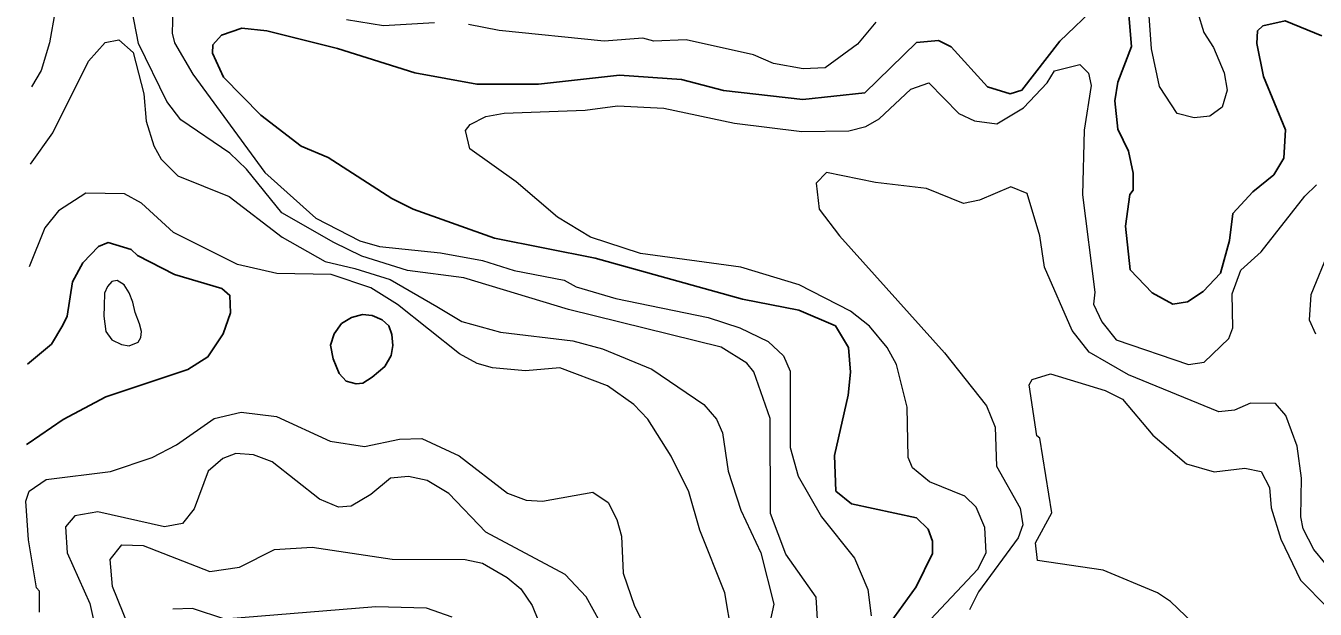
# Model space of a CAD drawing. Extents: x 673.6 to 698.9, y 7012 to 7040.1.
# Drawn here: x 673.708 to 675.092, y 7016.92 to 7017.545 of the extents above; entities that cross this region are included whole.
import ezdxf

# ---------------------------------------------------------------- set-up
doc = ezdxf.new("R2010")
doc.units = 0
doc.header["$LTSCALE"] = 0.032
doc.layers.add('1', color=7, linetype='Continuous', lineweight=25)
doc.layers.add('2', color=7, linetype='Continuous', lineweight=13)

msp = doc.modelspace()

# ---------------------------------------------------------------- linework, layer by layer
at = {"layer": '1'}
for points in [[(673.9089, 7017.5248), (673.9182, 7017.5354), (673.9398, 7017.5428), (673.9666, 7017.5399), (673.9982, 7017.5319), (674.0426, 7017.5211), (674.1255, 7017.4947), (674.192, 7017.4828), (674.2582, 7017.4827), (674.3453, 7017.4925), (674.4115, 7017.4876), (674.4567, 7017.476), (674.542, 7017.4663), (674.6083, 7017.4736), (674.6637, 7017.5273), (674.6873, 7017.5295), (674.701, 7017.5226), (674.7399, 7017.4798), (674.7644, 7017.4722), (674.777, 7017.4764), (674.8175, 7017.5287), (674.858, 7017.5673)], [(674.8913, 7017.5612), (674.8945, 7017.5232), (674.88, 7017.4847), (674.8766, 7017.465), (674.8798, 7017.4346), (674.8912, 7017.4109), (674.8963, 7017.3873), (674.8963, 7017.3689), (674.8929, 7017.3644), (674.8881, 7017.3303), (674.8932, 7017.2835), (674.9168, 7017.259), (674.9387, 7017.2469), (674.9547, 7017.2493), (674.9713, 7017.2603), (674.99, 7017.2801), (674.9998, 7017.3151), (675.0034, 7017.3441), (675.0248, 7017.3674), (675.0472, 7017.3855), (675.0579, 7017.4035), (675.0598, 7017.4339), (675.036, 7017.4909), (675.029, 7017.5262), (675.0299, 7017.5399), (675.0356, 7017.5452), (675.0594, 7017.5507), (675.0988, 7017.5345)], [(674.0326, 7017.4042), (674.0036, 7017.4164), (673.9604, 7017.4495), (673.9204, 7017.4901), (673.9086, 7017.516), (673.9089, 7017.5248)], [(674.5937, 7016.8471), (674.6634, 7016.9437), (674.681, 7016.9793), (674.681, 7016.9926), (674.6763, 7017.0054), (674.664, 7017.0177), (674.5941, 7017.0329), (674.5773, 7017.0464), (674.5758, 7017.0846), (674.5906, 7017.1492), (674.593, 7017.1738), (674.5908, 7017.2002), (674.5768, 7017.2235), (674.5377, 7017.2404), (674.477, 7017.2522), (674.3191, 7017.2963), (674.2109, 7017.3175), (674.1238, 7017.3487), (674.1008, 7017.36), (674.0326, 7017.4042)], [(673.7101, 7017.1826), (673.7358, 7017.204), (673.7479, 7017.2244), (673.7525, 7017.2338), (673.7582, 7017.2707), (673.7693, 7017.2913), (673.786, 7017.3085), (673.7965, 7017.3128), (673.821, 7017.3053), (673.8279, 7017.299), (673.8678, 7017.2788), (673.9186, 7017.2635), (673.9271, 7017.2562), (673.9279, 7017.2375), (673.92, 7017.2149), (673.9036, 7017.1903), (673.8818, 7017.1769), (673.7939, 7017.1476), (673.7483, 7017.1231), (673.7106, 7017.0974), (673.7089, 7017.0963)]]:
    msp.add_lwpolyline(points, dxfattribs=at)
msp.add_lwpolyline([(674.0351, 7017.203), (674.0379, 7017.1883), (674.0442, 7017.1726), (674.052, 7017.1643), (674.0625, 7017.1613), (674.0699, 7017.1621), (674.0796, 7017.1687), (674.0934, 7017.18), (674.1003, 7017.1916), (674.1019, 7017.2024), (674.1008, 7017.2143), (674.0975, 7017.2237), (674.0906, 7017.23), (674.0796, 7017.2347), (674.0694, 7017.2358), (674.0575, 7017.2325), (674.047, 7017.2261), (674.039, 7017.2151)], close=True, dxfattribs=at)
at = {"layer": '2'}
for points in [[(673.7458, 7017.5961), (673.7335, 7017.5271), (673.7245, 7017.4975), (673.7143, 7017.4798)], [(674.5578, 7016.9031), (674.5561, 7016.9326), (674.5237, 7016.9788), (674.507, 7017.0222), (674.5068, 7017.1244), (674.4892, 7017.1743), (674.4819, 7017.1837), (674.4542, 7017.2008), (674.2905, 7017.241), (674.1782, 7017.275), (674.1176, 7017.283), (674.0687, 7017.2982), (674.0387, 7017.3128), (673.983, 7017.3448), (673.945, 7017.3917), (673.9271, 7017.4088), (673.8746, 7017.4445), (673.8594, 7017.4643), (673.8292, 7017.5265), (673.8219, 7017.5632)], [(673.866, 7017.5632), (673.865, 7017.5375), (673.8675, 7017.5272), (673.8872, 7017.4934), (673.9647, 7017.3881), (674.0194, 7017.339), (674.0666, 7017.3149), (674.0877, 7017.3085), (674.1531, 7017.302), (674.1982, 7017.2937), (674.2323, 7017.2831), (674.2858, 7017.2725), (674.2988, 7017.2655), (674.3412, 7017.253), (674.4402, 7017.2327), (674.4742, 7017.2213), (674.5048, 7017.2068), (674.5211, 7017.1915), (674.5281, 7017.175), (674.5281, 7017.0931), (674.5367, 7017.0624), (674.5618, 7017.0188), (674.5973, 7016.9746), (674.6115, 7016.9408), (674.6152, 7016.9128)], [(674.9654, 7017.5602), (674.9723, 7017.538), (674.9825, 7017.5221), (674.9938, 7017.4948), (674.9972, 7017.4762), (674.9919, 7017.458), (674.9785, 7017.4483), (674.9616, 7017.4466), (674.9435, 7017.4512), (674.9245, 7017.4801), (674.9161, 7017.5206), (674.9136, 7017.556)], [(674.1465, 7017.5484), (674.0921, 7017.5453), (674.0522, 7017.5516)], [(674.6202, 7017.5493), (674.6006, 7017.5255), (674.5657, 7017.5001), (674.5424, 7017.4992), (674.5104, 7017.5049), (674.4888, 7017.5142), (674.4168, 7017.5303), (674.3819, 7017.5288), (674.3702, 7017.5319), (674.3287, 7017.5288), (674.216, 7017.5403), (674.183, 7017.5468)], [(673.7131, 7017.3971), (673.737, 7017.4306), (673.7754, 7017.5074), (673.7931, 7017.5275), (673.8078, 7017.5303), (673.8232, 7017.5165), (673.8346, 7017.4725), (673.8371, 7017.443), (673.8454, 7017.4167), (673.8535, 7017.4023), (673.8714, 7017.3846), (673.9263, 7017.3621), (673.9832, 7017.3188), (674.0292, 7017.2926), (674.0612, 7017.2852), (674.0991, 7017.2733), (674.149, 7017.2442), (674.1761, 7017.2281), (674.2173, 7017.2168), (674.2952, 7017.2074), (674.3268, 7017.199), (674.3799, 7017.1772), (674.4355, 7017.1392), (674.4491, 7017.1235), (674.4556, 7017.1087), (674.4619, 7017.0678), (674.4754, 7017.0261), (674.4968, 7016.9801), (674.5108, 7016.9253), (674.5039, 7016.8939)], [(674.6505, 7016.8785), (674.7296, 7016.9628), (674.7385, 7016.9802), (674.737, 7017.0074), (674.7278, 7017.0291), (674.7158, 7017.0411), (674.6777, 7017.0562), (674.6595, 7017.0715), (674.6548, 7017.0825), (674.6537, 7017.1362), (674.6422, 7017.1822), (674.6323, 7017.2003), (674.6135, 7017.2232), (674.593, 7017.2393), (674.5381, 7017.2677), (674.4752, 7017.2864), (674.3678, 7017.301), (674.3142, 7017.3185), (674.2785, 7017.3402), (674.2342, 7017.3781), (674.1844, 7017.4133), (674.1798, 7017.433), (674.1849, 7017.4393), (674.2017, 7017.4479), (674.2215, 7017.4516), (674.3082, 7017.4548), (674.3431, 7017.4596), (674.3928, 7017.4571), (674.4687, 7017.4409), (674.5407, 7017.4319), (674.5911, 7017.4327), (674.6094, 7017.4373), (674.6237, 7017.4454), (674.6578, 7017.4775), (674.677, 7017.4842), (674.7094, 7017.4512), (674.7262, 7017.4434), (674.75, 7017.4401), (674.7788, 7017.4573), (674.804, 7017.484), (674.812, 7017.4969), (674.8391, 7017.5039), (674.8484, 7017.4945), (674.8512, 7017.4813), (674.8438, 7017.4334), (674.842, 7017.3639), (674.8551, 7017.2596), (674.8539, 7017.247), (674.8628, 7017.228), (674.8781, 7017.2085), (674.9556, 7017.1823), (674.9726, 7017.1847), (674.9989, 7017.2099), (675.0031, 7017.2215), (675.0024, 7017.2579), (675.0118, 7017.2833), (675.0335, 7017.3028), (675.0804, 7017.3628), (675.0932, 7017.3747)], [(674.9882, 7017.1312), (674.8913, 7017.1712), (674.8492, 7017.1953), (674.8307, 7017.2185), (674.8012, 7017.2864), (674.796, 7017.32), (674.7824, 7017.3656), (674.765, 7017.3725), (674.7315, 7017.3582), (674.7142, 7017.3546), (674.6744, 7017.3709), (674.6197, 7017.3773), (674.5671, 7017.3879), (674.5563, 7017.3767), (674.5595, 7017.3488), (674.5813, 7017.3202), (674.6939, 7017.1945), (674.7391, 7017.1379), (674.7483, 7017.115), (674.7497, 7017.073), (674.7751, 7017.0279), (674.7779, 7017.0103), (674.773, 7016.9962), (674.7302, 7016.9384), (674.7206, 7016.9189)], [(674.4658, 7016.8928), (674.4582, 7016.9374), (674.4314, 7017.0044), (674.4197, 7017.0455), (674.4005, 7017.0839), (674.3755, 7017.1234), (674.3605, 7017.1392), (674.3322, 7017.1591), (674.2813, 7017.1786), (674.2444, 7017.1755), (674.209, 7017.1787), (674.1923, 7017.1832), (674.1735, 7017.1934), (674.1069, 7017.2466), (674.0782, 7017.2643), (674.0359, 7017.2785), (673.9776, 7017.2798), (673.9352, 7017.2895), (673.8667, 7017.3238), (673.8323, 7017.355), (673.8141, 7017.3653), (673.7724, 7017.366), (673.7431, 7017.3468), (673.7284, 7017.3287), (673.7116, 7017.2869)], [(675.1065, 7017.3049), (675.0871, 7017.2567), (675.0853, 7017.2302), (675.0919, 7017.2149)], [(674.9607, 7016.9048), (674.9365, 7016.928), (674.9225, 7016.9372), (674.8642, 7016.9615), (674.7935, 7016.9719), (674.7914, 7016.991), (674.8092, 7017.023), (674.796, 7017.1032), (674.7928, 7017.1058), (674.7846, 7017.1602), (674.7879, 7017.1659), (674.8075, 7017.1721), (674.8661, 7017.1543), (674.8847, 7017.1449), (674.9174, 7017.1065), (674.9537, 7017.0756), (674.9831, 7017.067), (675.016, 7017.0709), (675.0336, 7017.0675), (675.0425, 7017.0503), (675.0444, 7017.0284), (675.0547, 7016.995), (675.0759, 7016.9509), (675.1047, 7016.9216)], [(673.7228, 7016.9166), (673.7228, 7016.9392), (673.7196, 7016.9426), (673.7109, 7016.994), (673.7081, 7017.0357), (673.7116, 7017.0464), (673.7301, 7017.0589), (673.799, 7017.0673), (673.8438, 7017.0823), (673.8697, 7017.0959), (673.9103, 7017.1244), (673.9391, 7017.131), (673.977, 7017.1262), (674.0348, 7017.0999), (674.0716, 7017.0941), (674.109, 7017.1022), (674.1331, 7017.1029), (674.1731, 7017.0841), (674.2251, 7017.0443), (674.245, 7017.0366), (674.2624, 7017.0356), (674.3164, 7017.0453), (674.3329, 7017.0342), (674.3424, 7017.0159), (674.3473, 7016.9979), (674.3491, 7016.9584), (674.3611, 7016.923), (674.3916, 7016.8634)], [(675.0722, 7017.0945), (675.06, 7017.1273), (675.0489, 7017.1403), (675.0223, 7017.1408), (675.005, 7017.1331), (674.9882, 7017.1312)], [(675.1136, 7016.9551), (675.0902, 7016.9836), (675.0789, 7017.0058), (675.0762, 7017.0188), (675.0771, 7017.0603), (675.0722, 7017.0945)], [(674.3318, 7016.8924), (674.3095, 7016.9331), (674.2868, 7016.9571), (674.2017, 7017.0022), (674.1619, 7017.0437), (674.1387, 7017.0579), (674.1189, 7017.0619), (674.0995, 7017.0602), (674.0784, 7017.0427), (674.0573, 7017.0304), (674.0436, 7017.0292), (674.0233, 7017.0377), (673.9723, 7017.0778), (673.9526, 7017.0851), (673.9335, 7017.0866), (673.9194, 7017.0815), (673.9037, 7017.0677), (673.8888, 7017.0275), (673.8763, 7017.0115), (673.8569, 7017.0079), (673.7853, 7017.0241), (673.7607, 7017.0199), (673.7508, 7017.0082), (673.7525, 7016.9802), (673.7769, 7016.9259), (673.7839, 7016.8936)], [(673.8362, 7016.8576), (673.8013, 7016.9442), (673.7986, 7016.973), (673.811, 7016.9886), (673.834, 7016.9882), (673.9056, 7016.9602), (673.9375, 7016.9649), (673.9749, 7016.9839), (674.0154, 7016.9863), (674.1014, 7016.9733), (674.1797, 7016.9732), (674.1981, 7016.969), (674.2247, 7016.9539), (674.2392, 7016.9416), (674.2514, 7016.9236), (674.2902, 7016.8282)], [(674.1655, 7016.9112), (674.1379, 7016.9207), (674.0837, 7016.9223), (673.9218, 7016.9092), (673.8869, 7016.9206), (673.866, 7016.9197)]]:
    msp.add_lwpolyline(points, dxfattribs=at)
msp.add_lwpolyline([(673.7922, 7017.2449), (673.7917, 7017.2341), (673.7941, 7017.2175), (673.8004, 7017.2086), (673.8107, 7017.2034), (673.8192, 7017.202), (673.8288, 7017.206), (673.8316, 7017.2112), (673.8323, 7017.2175), (673.8302, 7017.2259), (673.8255, 7017.2379), (673.8231, 7017.2489), (673.8189, 7017.259), (673.8135, 7017.2674), (673.806, 7017.2721), (673.8006, 7017.2711), (673.7957, 7017.2658), (673.7927, 7017.2585)], close=True, dxfattribs=at)

doc.saveas('drawing.dxf')
